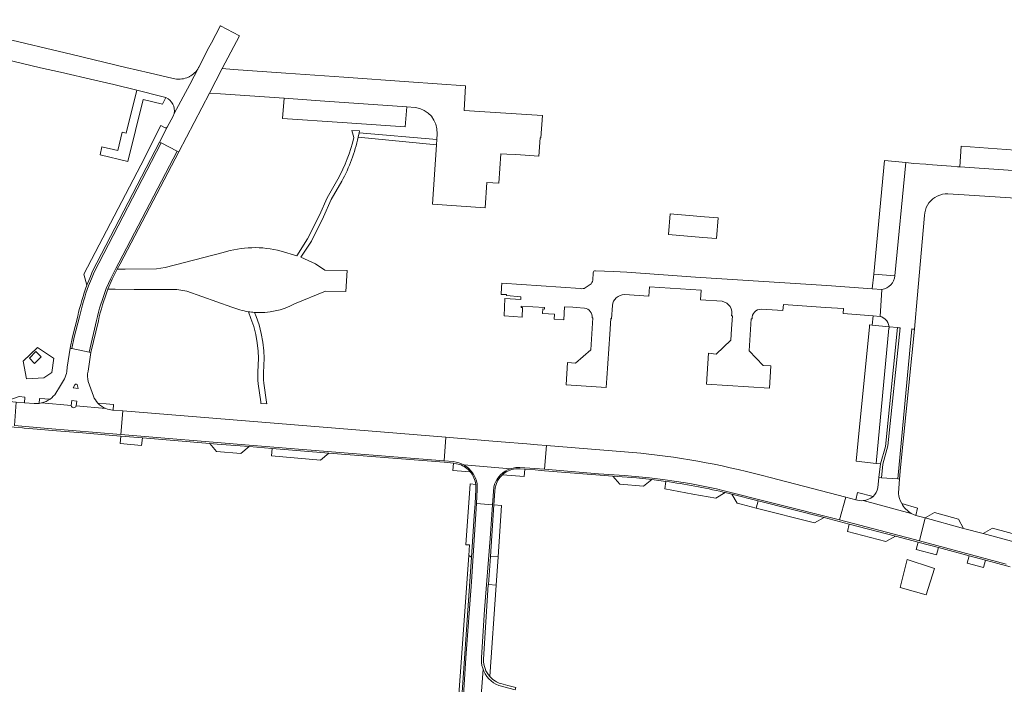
# Model space of a CAD drawing. Header units: metres. Extents: x 166325 to 190320, y 381923 to 404576.
# Tile 882 of 1056: x 174948 to 175191, y 401522 to 401686. Entities that reach past the tile are written whole.
import ezdxf

# ---------------------------------------------------------------- set-up
doc = ezdxf.new("R2010")
doc.units = ezdxf.units.M
for name, color, linetype, lineweight in [('B-WE-VH-VERHARDING_ASFALT-GV', 8, 'Continuous', 18), ('B-WE-VH-VERHARDING_BETON-GV', 8, 'Continuous', 18), ('B-WE-VH-VERHARDING_BETONSTRAATSTEEN-GV', 8, 'Continuous', 18), ('B-WE-VH-VERHARDING_FUNDERING_ZAND-GV', 8, 'Continuous', 18), ('B-WE-VH-VERHARDING_STRAATBAKSTEEN-GV', 8, 'Continuous', 18)]:
    doc.layers.add(name, color=color, linetype=linetype, lineweight=lineweight)

msp = doc.modelspace()

# ---------------------------------------------------------------- linework, layer by layer
at = {"layer": 'B-WE-VH-VERHARDING_ASFALT-GV', "flags": 128}
for points in [[(174986.981, 401653.585), (174983.052, 401655.638), (174966.565, 401623.814), (174965.852, 401622.145), (174965.189, 401620.447)], [(174969.538, 401619.717), (174970.627, 401622.251), (174971.849, 401624.711), (174972.596, 401626.063), (174986.981, 401653.585)], [(174962.927, 401612.812), (174961.656, 401607.742), (174961.088, 401604.976), (174965.322, 401604.096), (174967.157, 401611.899)], [(174965.032, 401599.354), (174965.747, 401604.008), (174965.322, 401604.096), (174961.088, 401604.976), (174960.901, 401605.015), (174960.66, 401605.065), (174959.929, 401600.4), (174959.791, 401599.314)], [(174959.202, 401597.516), (174957.97, 401595.42), (174957.125, 401593.982)], [(174966.369, 401593.201), (174965.033, 401596.806)], [(174962.327, 401596.073), (174962.611, 401595.131), (174961.377, 401595.247), (174961.821, 401596.026)], [(174960.908, 401590.926), (174953.616, 401591.558), (174953.001, 401591.445), (174951.808, 401591.411), (174949.413, 401591.613), (174947.327, 401591.789), (174946.895, 401585.98), (174955.134, 401585.278), (174973.111, 401583.781), (174973.607, 401589.603)], [(174953.616, 401591.558), (174960.908, 401590.926), (174961.037, 401592.18), (174962.291, 401592.018), (174962.15, 401590.819), (174969.437, 401590.187)], [(174969.437, 401590.187), (174962.15, 401590.819)], [(174973.607, 401589.603), (174971.202, 401589.784), (174971.043, 401589.796)], [(175101.164, 401579.191), (175077.976, 401581.087), (175077.491, 401575.232), (175090.755, 401574.105), (175097.185, 401573.65), (175103.316, 401573.082), (175106.641, 401572.701), (175109.956, 401572.242), (175113.259, 401571.703), (175116.549, 401571.085), (175119.823, 401570.389), (175121.753, 401569.94), (175133.43, 401566.95), (175150.146, 401562.749), (175151.665, 401568.356), (175133.096, 401573.189)], [(175154.146, 401567.732), (175151.665, 401568.356), (175150.146, 401562.749), (175169.845, 401557.562), (175171.269, 401563.242)], [(175171.269, 401563.242), (175168.91, 401563.86), (175167.822, 401564.365), (175155.994, 401567.506)], [(175217.359, 401550.767), (175185.535, 401559.41), (175180.709, 401560.671), (175171.269, 401563.242), (175169.845, 401557.562), (175191.144, 401551.816)]]:
    msp.add_lwpolyline(points, dxfattribs=at)
at = {"layer": 'B-WE-VH-VERHARDING_ASFALT-GV'}
for points in [[(174965.189, 401620.447, 0.0340526), (174962.927, 401612.812)], [(174967.157, 401611.899, -0.0410676), (174969.538, 401619.717)], [(174959.791, 401599.314, -0.0793938), (174959.202, 401597.516)], [(174965.033, 401596.806, -0.0883045), (174965.032, 401599.354)], [(174961.821, 401596.026, -0.6105451), (174962.327, 401596.073)], [(174957.125, 401593.982, -0.086194), (174955.722, 401592.531)], [(174955.722, 401592.531, -0.0991389), (174953.616, 401591.558)], [(174967.455, 401591.543, -0.0881599), (174966.369, 401593.201)], [(174969.437, 401590.187, -0.1071881), (174967.455, 401591.543)], [(174962.15, 401590.819, -0.7802291), (174960.908, 401590.926)], [(174971.043, 401589.796, -0.0727824), (174969.437, 401590.187)], [(175133.096, 401573.189, 0.0404562), (175101.164, 401579.191)], [(175155.994, 401567.506, -0.1071289), (175154.146, 401567.732)]]:
    msp.add_lwpolyline(points, format="xyb", dxfattribs=at)
at = {"layer": 'B-WE-VH-VERHARDING_ASFALT-GV', "flags": 128}
for points in [[(175053.136, 401583.118), (174973.607, 401589.603), (174973.111, 401583.781), (175004.753, 401581.198), (175024.022, 401579.617), (175040.386, 401578.309), (175052.773, 401577.277)], [(175077.976, 401581.087), (175075.76, 401581.268), (175073.133, 401581.483), (175066.793, 401582.001), (175063.77, 401582.248), (175053.136, 401583.118), (175052.773, 401577.277), (175054.975, 401577.098), (175055.689, 401576.999), (175056.387, 401576.821), (175057.061, 401576.568), (175057.611, 401576.288), (175069.078, 401575.36), (175069.713, 401575.536), (175070.406, 401575.645), (175071.108, 401575.675), (175071.361, 401575.666), (175077.491, 401575.232)]]:
    msp.add_lwpolyline(points, close=True, dxfattribs=at)
at = {"layer": 'B-WE-VH-VERHARDING_BETON-GV', "flags": 128}
msp.add_lwpolyline([(175120.265, 401637.153), (175116.904, 401637.433), (175108.443, 401638.14), (175108.017, 401633.043), (175116.511, 401632.334), (175119.839, 401632.057)], close=True, dxfattribs=at)
at = {"layer": 'B-WE-VH-VERHARDING_BETONSTRAATSTEEN-GV', "flags": 128}
for points in [[(175051.013, 401657.878), (175050.925, 401656.495), (175050.838, 401655.128), (175049.908, 401640.545), (175062.874, 401639.613), (175063.284, 401645.906), (175066.226, 401645.714), (175066.753, 401652.966), (175068.178, 401652.874), (175070.435, 401652.728), (175076.049, 401652.364), (175076.364, 401656.889), (175076.563, 401656.875), (175076.945, 401662.362), (175074.351, 401662.543), (175057.655, 401663.621), (175058.051, 401669.666), (175044.015, 401670.664), (175028.063, 401671.806), (175013.737, 401672.832), (175000.885, 401673.732), (174998.104, 401673.931), (174994.936, 401667.871)], [(174994.936, 401667.871), (174997.695, 401667.673), (175013.315, 401666.629), (175023.373, 401665.927), (175043.566, 401664.518), (175045.635, 401664.361)], [(174984.024, 401659.304), (174982.941, 401659.871), (174978.026, 401650.099), (174963.973, 401623.284), (174964.78, 401620.599), (174965.448, 401622.31), (174966.17, 401624), (174982.665, 401655.84)], [(174982.665, 401655.84), (174984.551, 401659.48)], [(174983.052, 401655.638), (174982.665, 401655.84), (174966.17, 401624), (174965.448, 401622.31), (174964.78, 401620.599)], [(174965.189, 401620.447), (174965.852, 401622.145), (174966.565, 401623.814), (174983.052, 401655.638)], [(174987.365, 401653.384), (174986.981, 401653.585), (174972.596, 401626.063), (174971.849, 401624.711), (174970.627, 401622.251), (174969.538, 401619.717)], [(174969.942, 401619.557), (174971.021, 401622.069), (174972.238, 401624.518), (174972.978, 401625.858), (174987.365, 401653.384)], [(175195.251, 401648.632), (175179.757, 401649.7), (175179.201, 401649.744), (175177.604, 401649.87), (175171.874, 401650.328), (175171.411, 401650.365), (175168.363, 401650.554), (175167.81, 401650.614), (175166.494, 401650.758), (175163.762, 401622.897)], [(175162.354, 401610.34), (175164.454, 401610.133), (175164.745, 401610.104), (175165.058, 401610.073), (175162.034, 401580.99), (175160.809, 401576.479), (175160.47, 401573.129), (175164.494, 401572.833), (175167.953, 401609.787), (175168.172, 401609.765), (175168.568, 401609.726), (175168.941, 401613.479), (175169.042, 401614.499), (175171.07, 401637.727), (175171.137, 401638.392), (175171.284, 401639.045), (175171.507, 401639.675), (175171.803, 401640.275), (175172.169, 401640.834), (175172.599, 401641.346), (175173.088, 401641.803), (175173.627, 401642.199), (175174.209, 401642.527), (175174.827, 401642.784), (175175.471, 401642.965), (175176.132, 401643.068), (175176.802, 401643.091), (175180.799, 401642.801), (175197.35, 401641.799)], [(175089.496, 401623.64), (175089.411, 401621.804)], [(175114.686, 401622.563), (175097.725, 401623.762), (175094.468, 401623.912), (175090.019, 401624.116)], [(175163.762, 401622.897), (175158.562, 401623.278), (175158.178, 401619.691), (175160.567, 401619.527)], [(175086.375, 401619.734), (175066.986, 401621.073), (175066.893, 401619.973), (175066.815, 401618.313), (175068.093, 401618.237), (175068.116, 401618.007), (175071.633, 401617.687), (175071.606, 401617.008), (175067.71, 401617.272), (175067.559, 401612.988), (175071.942, 401612.722), (175072.084, 401615.058), (175071.685, 401615.081), (175071.705, 401615.426), (175077.492, 401615.042), (175077.472, 401614.698), (175077.04, 401614.724), (175076.974, 401613.636), (175079.919, 401613.457), (175079.843, 401612.209), (175082.216, 401612.065), (175082.382, 401615.242), (175084.463, 401615.132), (175085.273, 401615.089), (175087.349, 401614.916)], [(175088.694, 401620.712), (175087.512, 401619.893)], [(175130.881, 401614.65), (175136.155, 401614.307), (175136.302, 401615.782), (175146.68, 401615.107), (175151.116, 401614.818), (175151.033, 401613.563), (175158.391, 401612.982), (175160.156, 401612.843), (175160.567, 401619.527), (175158.178, 401619.691), (175146.992, 401620.457), (175114.686, 401622.563)], [(175097.186, 401618.264), (175103.195, 401617.825), (175103.355, 401620.167), (175116.092, 401619.307), (175115.935, 401616.959), (175121.272, 401616.608)], [(175160.567, 401619.527), (175160.156, 401612.843), (175160.52, 401612.814), (175161.402, 401612.216)], [(175089.216, 401612.526), (175089.398, 401612.527), (175088.862, 401604.612), (175085.147, 401601.402), (175083.166, 401601.51), (175082.788, 401596.015), (175092.659, 401595.356), (175092.816, 401597.683), (175093.546, 401608.476), (175093.809, 401612.373), (175093.965, 401612.321), (175094.202, 401615.538)], [(174962.501, 401612.907), (174961.232, 401607.848), (174960.66, 401605.065), (174960.901, 401605.015), (174961.088, 401604.976), (174961.656, 401607.742), (174962.927, 401612.812)], [(174967.157, 401611.899), (174965.322, 401604.096), (174965.747, 401604.008), (174967.58, 401611.8)], [(175123.55, 401612.986), (175123.761, 401612.994), (175123.561, 401609.823), (175123.386, 401607.054), (175119.792, 401603.606), (175117.836, 401603.801), (175117.338, 401596.196), (175132.885, 401595.165), (175133.258, 401600.743), (175131.319, 401600.788), (175127.921, 401604.409), (175128.399, 401612.258), (175128.61, 401612.253)], [(175161.402, 401612.216), (175160.52, 401612.814), (175160.156, 401612.843), (175158.391, 401612.982), (175158.204, 401610.751), (175162.354, 401610.34)], [(174961.821, 401596.026), (174961.377, 401595.247), (174962.611, 401595.131), (174962.327, 401596.073)], [(174955.722, 401592.531), (174953.111, 401592.692), (174953.001, 401591.445), (174953.616, 401591.558)], [(174962.291, 401592.018), (174961.037, 401592.18), (174960.908, 401590.926)], [(174962.15, 401590.819), (174962.291, 401592.018)], [(174971.34, 401591.22), (174969.502, 401591.373), (174967.455, 401591.543)], [(174971.043, 401589.796), (174971.202, 401589.784), (174971.34, 401591.22)], [(175056.547, 401576.428), (175055.036, 401576.755), (175054.864, 401574.914), (175059.198, 401574.581)], [(175067.108, 401573.863), (175072.486, 401573.438), (175072.602, 401575.261)], [(175072.602, 401575.261), (175071.516, 401575.347), (175070.291, 401575.325)], [(175107.392, 401572.23), (175107.145, 401570.373), (175114.037, 401569.122), (175119.65, 401568.104), (175121.937, 401569.493), (175121.51, 401569.601)], [(175164.951, 401572.8), (175164.494, 401572.833), (175160.47, 401573.129), (175159.853, 401573.174), (175159.579, 401570.641)], [(175164.69, 401569.268), (175164.675, 401569.453), (175164.951, 401572.8)], [(175158.429, 401568.523), (175154.593, 401569.503), (175154.146, 401567.732)], [(175155.994, 401567.506), (175167.822, 401564.365)], [(175169.378, 401565.68), (175165.447, 401566.814)], [(175167.822, 401564.365), (175168.91, 401563.86), (175169.378, 401565.68)], [(175065.589, 401546.686), (175063.712, 401546.838), (175063.599, 401546.848), (175062.444, 401528.398)], [(175064.034, 401524.142), (175065.589, 401546.686)]]:
    msp.add_lwpolyline(points, dxfattribs=at)
for points in [[(174978.601, 401666.319), (174983.397, 401665.185), (174984.205, 401666.784), (174983.233, 401667.039), (174977.024, 401668.575), (174974.407, 401657.995), (174973.483, 401658.229), (174972.414, 401653.746), (174968.469, 401654.683), (174967.991, 401652.682), (174974.807, 401651.054)], [(175043.566, 401664.518), (175023.373, 401665.927), (175013.315, 401666.629), (175012.967, 401661.66), (175027.625, 401660.638), (175043.178, 401659.553)], [(175031.841, 401658.129), (175031.596, 401657.005), (175050.838, 401655.128), (175050.925, 401656.495)], [(175195.251, 401648.632), (175195.623, 401653.632), (175180.135, 401654.784), (175179.757, 401649.7)], [(175166.494, 401650.758), (175161.236, 401651.257), (175158.562, 401623.278), (175163.762, 401622.897)], [(175162.324, 401609.994), (175162.381, 401609.99), (175162.354, 401610.34), (175158.204, 401610.751), (175157.555, 401610.815), (175157.506, 401610.315), (175154.736, 401582.32), (175154.229, 401577.192), (175159.138, 401576.66)], [(175164.454, 401610.133), (175162.354, 401610.34), (175162.381, 401609.99), (175162.324, 401609.994), (175159.138, 401576.66), (175160.219, 401576.559), (175161.477, 401580.873)], [(175165.058, 401610.073), (175164.745, 401610.104), (175164.454, 401610.133), (175161.477, 401580.873), (175160.219, 401576.559), (175159.853, 401573.174), (175160.47, 401573.129), (175160.809, 401576.479), (175162.034, 401580.99)], [(175168.568, 401609.726), (175168.172, 401609.765), (175167.953, 401609.787), (175164.494, 401572.833), (175164.951, 401572.8), (175165.183, 401575.621)], [(174956.593, 401602.559), (174956.536, 401602.596), (174952.599, 401605.192), (174949.084, 401601.867), (174949.874, 401597.543), (174954.138, 401597.732), (174956.091, 401599.091)], [(174953.516, 401602.921), (174952.199, 401604.214), (174950.619, 401602.604), (174951.86, 401601.32)], [(174951.86, 401601.32), (174950.619, 401602.604), (174952.199, 401604.214), (174953.516, 401602.921)], [(174949.511, 401593.021), (174948.115, 401593.124), (174944.832, 401592), (174947.327, 401591.789), (174949.413, 401591.613)], [(174978.424, 401582.97), (174973.124, 401583.41), (174972.937, 401581.543), (174978.226, 401581.106)], [(175004.699, 401580.809), (174996.818, 401581.444), (174995.025, 401581.592), (174996.703, 401579.591), (175002.66, 401579.108)], [(175024.315, 401579.229), (175010.37, 401580.352), (175010.202, 401578.502), (175022.267, 401577.499)], [(175065.453, 401572.172), (175065.792, 401572.787), (175066.198, 401573.36), (175066.667, 401573.882), (175067.193, 401574.348), (175067.768, 401574.751), (175068.385, 401575.086), (175069.078, 401575.36), (175057.611, 401576.288), (175057.703, 401576.241), (175058.305, 401575.845), (175058.859, 401575.385), (175059.359, 401574.866), (175059.798, 401574.295), (175060.171, 401573.679), (175060.474, 401573.026), (175060.702, 401572.343), (175060.854, 401571.638), (175060.926, 401570.922), (175060.92, 401570.223), (175060.718, 401566.77), (175064.637, 401566.472), (175064.995, 401570.847), (175065.186, 401571.523)], [(175103.874, 401572.684), (175100.145, 401573.08), (175094.32, 401573.541), (175096.063, 401571.529), (175101.837, 401571.032)], [(175130.111, 401567.425), (175123.601, 401569.072), (175124.922, 401566.88), (175125.946, 401566.627), (175129.648, 401565.657)], [(175130.111, 401567.425), (175129.648, 401565.657), (175143.976, 401562.001), (175146.339, 401563.318)], [(175066.906, 401566.336), (175064.957, 401566.448), (175064.148, 401553.701), (175066.055, 401553.637)], [(175173.565, 401564.569), (175171.269, 401563.242), (175180.709, 401560.671), (175179.428, 401562.958)], [(175152.539, 401561.741), (175152.069, 401559.924), (175161.579, 401557.404), (175163.911, 401558.768)], [(175187.843, 401560.688), (175185.535, 401559.41), (175217.359, 401550.767), (175217.843, 401552.569)], [(175174.506, 401555.934), (175169.773, 401557.201), (175169.543, 401557.263), (175169.051, 401555.478), (175174.004, 401554.114)], [(175066.055, 401553.637), (175064.148, 401553.701), (175063.712, 401546.838), (175065.589, 401546.686)], [(175173.566, 401550.777), (175172.822, 401551.023), (175166.803, 401553.006), (175166.726, 401552.677), (175165.07, 401546.085), (175171.515, 401544.274)], [(175186.083, 401552.819), (175182.038, 401553.899), (175181.567, 401552.104), (175185.617, 401550.991)]]:
    msp.add_lwpolyline(points, close=True, dxfattribs=at)
at = {"layer": 'B-WE-VH-VERHARDING_BETONSTRAATSTEEN-GV'}
for points in [[(175045.635, 401664.361, -0.3931261), (175051.013, 401657.878)], [(174984.551, 401659.48, -0.2396144), (174984.024, 401659.304)], [(175090.019, 401624.116, 0.4133933), (175089.496, 401623.64)], [(175160.567, 401619.527, 0.3545795), (175163.762, 401622.897)], [(175163.762, 401622.897, -0.3545795), (175160.567, 401619.527)], [(174964.78, 401620.599, 0.0341941), (174962.501, 401612.907)], [(175089.411, 401621.804, -0.1662369), (175088.694, 401620.712)], [(174962.927, 401612.812, -0.0340526), (174965.189, 401620.447)], [(174969.538, 401619.717, 0.0410676), (174967.157, 401611.899)], [(174967.58, 401611.8, -0.0412373), (174969.942, 401619.557)], [(175087.512, 401619.893, -0.1433845), (175086.375, 401619.734)], [(175094.202, 401615.538, -0.3933491), (175097.186, 401618.264)], [(175121.272, 401616.608, -0.426399), (175123.55, 401612.986)], [(175087.349, 401614.916, -0.3981324), (175089.216, 401612.526)], [(175128.61, 401612.253, -0.4468706), (175130.881, 401614.65)], [(175162.354, 401610.34, 0.1704922), (175161.402, 401612.216)], [(175161.402, 401612.216, -0.1704922), (175162.354, 401610.34)], [(174962.327, 401596.073, 0.6105451), (174961.821, 401596.026)], [(174953.616, 401591.558, 0.0991389), (174955.722, 401592.531)], [(174967.455, 401591.543, 0.1071881), (174969.437, 401590.187)], [(174960.908, 401590.926, 0.7802291), (174962.15, 401590.819)], [(174969.437, 401590.187, 0.0727824), (174971.043, 401589.796)], [(175059.198, 401574.581, 0.1347142), (175056.547, 401576.428)], [(175070.291, 401575.325, 0.154454), (175067.108, 401573.863)], [(175121.51, 401569.601, 0.0224405), (175107.392, 401572.23)], [(175159.579, 401570.641, -0.1578246), (175158.429, 401568.523)], [(175154.146, 401567.732, 0.1071289), (175155.994, 401567.506)], [(175155.994, 401567.506, 0.1530678), (175158.429, 401568.523)], [(175158.429, 401568.523, -0.1530678), (175155.994, 401567.506)], [(175165.447, 401566.814, -0.1038361), (175164.69, 401569.268)], [(175165.447, 401566.814, 0.1376445), (175167.822, 401564.365)], [(175167.822, 401564.365, -0.1376445), (175165.447, 401566.814)], [(175062.444, 401528.398, 0.1902727), (175064.034, 401524.142)]]:
    msp.add_lwpolyline(points, format="xyb", dxfattribs=at)
at = {"layer": 'B-WE-VH-VERHARDING_FUNDERING_ZAND-GV', "flags": 128}
for points in [[(175060.188, 401563.768), (175060.379, 401566.794), (175060.599, 401570.279), (175060.557, 401571.489), (175059.184, 401571.607), (175058.102, 401556.648), (175059.002, 401556.587), (175058.816, 401553.991), (175059.491, 401553.542)], [(175055.646, 401509.395), (175056.49, 401509.534), (175059.491, 401553.542), (175058.816, 401553.991)]]:
    msp.add_lwpolyline(points, close=True, dxfattribs=at)
at = {"layer": 'B-WE-VH-VERHARDING_STRAATBAKSTEEN-GV', "flags": 128}
for points in [[(174986.015, 401671.525), (174980.085, 401672.894), (174974.387, 401674.209), (174961.139, 401677.422), (174925.057, 401685.971), (174923.878, 401681.222), (174929.162, 401679.91)], [(174929.162, 401679.91), (174929.301, 401679.875), (174930.261, 401679.66), (174935.707, 401678.386), (174940.13, 401677.351), (174944.772, 401676.145), (174953.368, 401674.151), (174958.217, 401673.008), (174966.72, 401671.052), (174971.388, 401669.969), (174977.024, 401668.575), (174983.233, 401667.039), (174984.205, 401666.784)], [(174986.219, 401662.861), (174990.141, 401669.988), (174992.249, 401674.14)], [(174990.008, 401671.944), (174989.948, 401671.913), (174989.395, 401671.67)], [(175031.596, 401657.005), (175031.841, 401658.129), (175031.93, 401658.574), (175030.039, 401658.707), (175030.52, 401656.91)], [(175026.601, 401646.662), (175023.9, 401642.05), (175022.07, 401637.84), (175019.13, 401631.99), (175016.45, 401627.84), (175012.6, 401628.98)], [(175015.928, 401615.979), (175023.55, 401619.12), (175028.57, 401618.98), (175028.85, 401624.15), (175023.37, 401624.28), (175021.05, 401625.82), (175017.44, 401627.5), (175020.05, 401631.44), (175023.03, 401637.41), (175024.92, 401641.68), (175027.59, 401646.17)], [(174998.292, 401628.621), (174984.07, 401624.93), (174981.91, 401624.62), (174974.16, 401624.51), (174972.238, 401624.518), (174971.021, 401622.069), (174969.942, 401619.557)], [(174969.942, 401619.557), (174971.71, 401619.55), (174976.431, 401619.531), (174986.94, 401619.49), (174989.4, 401619.1), (175000.43, 401615.18)], [(175004.533, 401614.033), (175005.163, 401612.343), (175005.838, 401610.387), (175006.36, 401608.386), (175006.726, 401606.35), (175006.935, 401604.292), (175006.994, 401602.566), (175006.981, 401600.84), (175006.897, 401599.115), (175006.853, 401598.164), (175006.857, 401597.212), (175006.909, 401596.261), (175007.562, 401591.84), (175007.618, 401591.459), (175009.051, 401591.342), (175008.996, 401591.714), (175008.301, 401596.418), (175008.255, 401597.284), (175008.253, 401598.15), (175008.294, 401599.016), (175008.381, 401600.801), (175008.394, 401602.588), (175008.333, 401604.374), (175008.112, 401606.549), (175007.724, 401608.701), (175007.17, 401610.816), (175006.455, 401612.882), (175006.019, 401613.864)], [(174908.789, 401588.804), (174934.892, 401586.602), (174937.531, 401586.379), (174944.691, 401585.775), (174946.837, 401585.594), (174948.886, 401585.421), (174949.292, 401585.387), (174952.486, 401585.122), (174956.175, 401584.816), (174963.672, 401584.194), (174973.046, 401583.416), (174973.124, 401583.41), (174978.424, 401582.97), (174995.025, 401581.592), (174996.818, 401581.444), (175004.699, 401580.809), (175010.37, 401580.352), (175024.315, 401579.229), (175052.768, 401576.938), (175055.036, 401576.755), (175056.547, 401576.428)], [(175057.023, 401511.635), (175058.135, 401528.802), (175059.498, 401547.469), (175060.718, 401566.77), (175060.92, 401570.223), (175060.926, 401570.922), (175060.854, 401571.638), (175060.702, 401572.343), (175060.474, 401573.026), (175060.171, 401573.679), (175059.798, 401574.295), (175059.359, 401574.866), (175058.859, 401575.385), (175058.305, 401575.845), (175057.703, 401576.241), (175057.611, 401576.288), (175057.061, 401576.568), (175056.387, 401576.821), (175055.689, 401576.999), (175054.975, 401577.098), (175052.773, 401577.277), (175040.386, 401578.309), (175024.022, 401579.617), (175004.753, 401581.198), (174973.111, 401583.781), (174955.134, 401585.278), (174946.895, 401585.98)], [(175191.144, 401551.816), (175169.845, 401557.562), (175150.146, 401562.749), (175133.43, 401566.95), (175121.753, 401569.94), (175119.823, 401570.389), (175116.549, 401571.085), (175113.259, 401571.703), (175109.956, 401572.242), (175106.641, 401572.701), (175103.316, 401573.082), (175097.185, 401573.65), (175090.755, 401574.105), (175077.491, 401575.232), (175071.361, 401575.666), (175071.108, 401575.675), (175070.406, 401575.645), (175069.713, 401575.536), (175069.078, 401575.36), (175068.385, 401575.086), (175067.768, 401574.751), (175067.193, 401574.348), (175066.667, 401573.882), (175066.198, 401573.36), (175065.792, 401572.787), (175065.453, 401572.172), (175065.186, 401571.523), (175064.995, 401570.847), (175064.637, 401566.472), (175064.065, 401558.175), (175062.719, 401540.621), (175061.937, 401528.879), (175061.918, 401528.403), (175061.954, 401527.657), (175062.069, 401526.92), (175062.263, 401526.199), (175062.334, 401526.014), (175062.532, 401525.503), (175062.874, 401524.839), (175063.286, 401524.216), (175063.761, 401523.641), (175064.296, 401523.119), (175064.883, 401522.658), (175065.516, 401522.262), (175066.187, 401521.937)], [(175070.291, 401575.325), (175071.516, 401575.347), (175072.602, 401575.261), (175075.195, 401575.056), (175077.457, 401574.877), (175094.32, 401573.541), (175100.145, 401573.08), (175103.874, 401572.684), (175107.392, 401572.23)], [(175062.444, 401528.398), (175063.599, 401546.848), (175063.712, 401546.838), (175064.148, 401553.701), (175064.957, 401566.448), (175065.211, 401569.86), (175065.314, 401570.69), (175065.528, 401571.479), (175065.92, 401572.358), (175066.451, 401573.16), (175067.108, 401573.863)], [(175060.557, 401571.489), (175060.599, 401570.279), (175060.379, 401566.794), (175060.188, 401563.768), (175059.491, 401553.542), (175056.49, 401509.534), (175056.469, 401509.224), (175056.012, 401502.803), (175055.901, 401501.244), (175055.813, 401500)], [(175121.51, 401569.601), (175121.937, 401569.493), (175123.601, 401569.072), (175130.111, 401567.425), (175146.339, 401563.318), (175150.063, 401562.376), (175152.539, 401561.741), (175163.911, 401558.768), (175169.543, 401557.263), (175169.773, 401557.201), (175174.506, 401555.934), (175182.038, 401553.899), (175186.083, 401552.819), (175192.143, 401551.171)], [(175060.718, 401566.77), (175059.498, 401547.469), (175058.135, 401528.802), (175057.023, 401511.635), (175056.294, 401501.724), (175056.245, 401499.413), (175056.096, 401494.117), (175056.11, 401491.119), (175056.475, 401485.226), (175057.07, 401478.738), (175057.461, 401476.101), (175057.738, 401474.433), (175058.07, 401473.1), (175059.631, 401466.452), (175062.016, 401456.292), (175065.923, 401439.651), (175066.735, 401436.607), (175073.001, 401414.18), (175076.7, 401415.213), (175076.224, 401416.951)], [(175061.493, 401514.022), (175062.334, 401526.014), (175062.263, 401526.199), (175062.069, 401526.92), (175061.954, 401527.657), (175061.918, 401528.403), (175061.937, 401528.879), (175062.719, 401540.621), (175064.065, 401558.175), (175064.637, 401566.472), (175060.718, 401566.77)], [(175070.215, 401520.861), (175066.187, 401521.937), (175065.516, 401522.262), (175064.883, 401522.658), (175064.296, 401523.119), (175063.761, 401523.641), (175063.286, 401524.216), (175062.874, 401524.839), (175062.532, 401525.503), (175062.334, 401526.014), (175061.493, 401514.022)], [(175070.215, 401520.861), (175070.384, 401521.47), (175068.445, 401521.957), (175066.683, 401522.424)]]:
    msp.add_lwpolyline(points, dxfattribs=at)
msp.add_lwpolyline([(175002.33, 401682.017), (174997.628, 401684.471), (174997.587, 401684.393), (174995.433, 401680.254), (174994.826, 401679.087), (174992.31, 401674.253), (174992.28, 401674.196), (174992.249, 401674.14), (174990.141, 401669.988), (174986.219, 401662.861), (174986.015, 401662.236), (174984.551, 401659.48), (174982.665, 401655.84), (174983.052, 401655.638), (174986.981, 401653.585), (174987.365, 401653.384), (174994.936, 401667.871), (174998.104, 401673.931)], close=True, dxfattribs=at)
at = {"layer": 'B-WE-VH-VERHARDING_STRAATBAKSTEEN-GV'}
for points in [[(174992.249, 401674.14, -0.1471724), (174990.008, 401671.944)], [(174989.395, 401671.67, -0.1600692), (174986.015, 401671.525)], [(174984.205, 401666.784, -0.3613569), (174986.219, 401662.861)], [(175030.52, 401656.91, -0.0568583), (175026.601, 401646.662)], [(175027.59, 401646.17, 0.0635168), (175031.596, 401657.005)], [(175012.6, 401628.98, 0.1411087), (174998.292, 401628.621)], [(175006.019, 401613.864, 0.1423924), (175015.928, 401615.979)], [(175000.43, 401615.18, 0.058714), (175004.533, 401614.033)], [(175004.533, 401614.033, 0.0208972), (175006.019, 401613.864)], [(175006.019, 401613.864, -0.0208972), (175004.533, 401614.033)], [(175056.547, 401576.428, -0.1347142), (175059.198, 401574.581)], [(175059.198, 401574.581, -0.141324), (175060.557, 401571.489)], [(175067.108, 401573.863, -0.154454), (175070.291, 401575.325)], [(175107.392, 401572.23, -0.0224405), (175121.51, 401569.601)], [(175064.034, 401524.142, -0.1902727), (175062.444, 401528.398)], [(175065.377, 401523.022, -0.0710937), (175064.034, 401524.142)], [(175066.683, 401522.424, -0.0704077), (175065.377, 401523.022)]]:
    msp.add_lwpolyline(points, format="xyb", dxfattribs=at)

doc.saveas('drawing.dxf')
